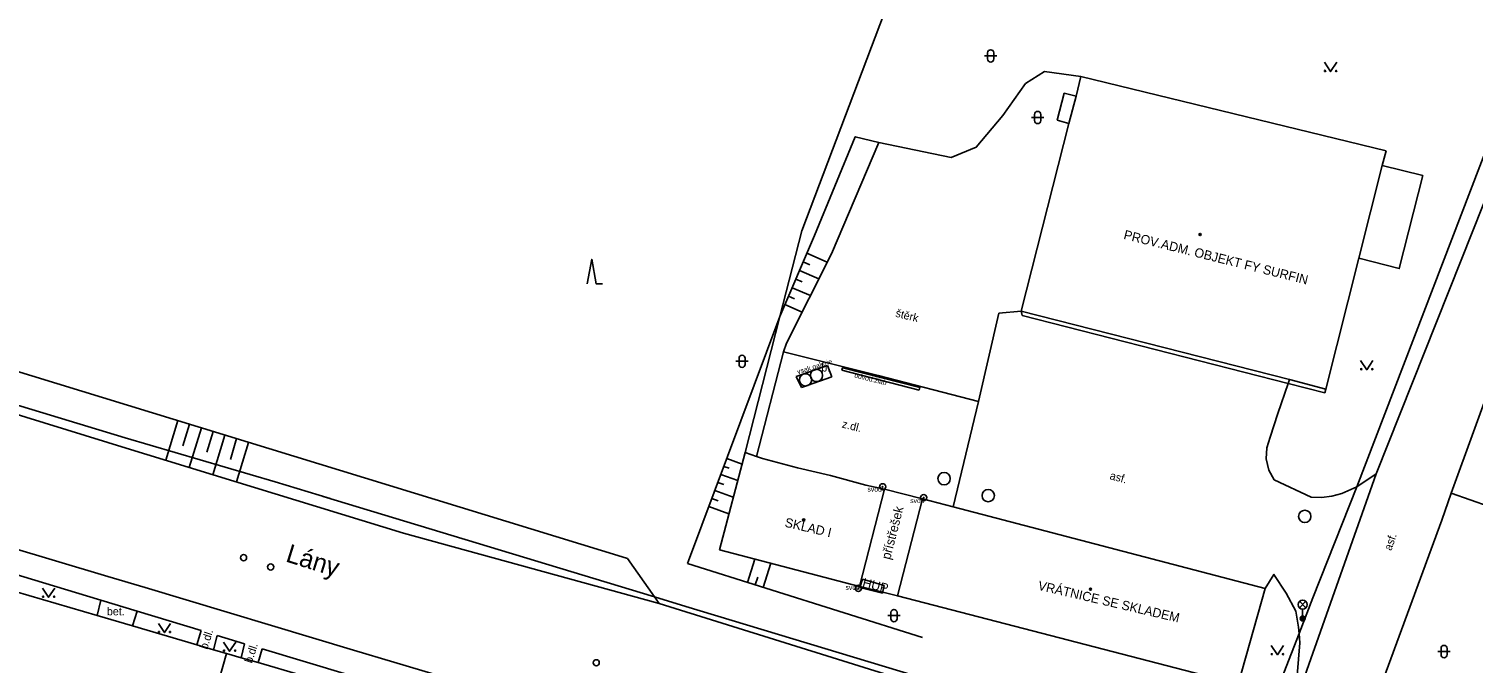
# Model space of a CAD drawing. Extents: x -599951 to -598963, y -1164095 to -1162939.
# Drawn here: x -599788.6 to -599671.3, y -1164020.1 to -1163968.6 of the extents above; entities that cross this region are included whole.
import ezdxf

# ---------------------------------------------------------------- set-up
doc = ezdxf.new("R2010")
doc.units = 0
for name, color, linetype in [('Level 1', 7, 'Continuous'), ('Level 10', 7, 'Continuous'), ('Level 11', 7, 'Continuous'), ('Level 14', 7, 'Continuous'), ('Level 15', 7, 'Continuous'), ('Level 24', 7, 'Continuous'), ('Level 25', 7, 'Continuous'), ('Level 27', 7, 'Continuous'), ('Level 28', 7, 'Continuous'), ('Level 33', 7, 'Continuous'), ('Level 36', 7, 'Continuous'), ('Level 39', 7, 'Continuous'), ('Level 40', 7, 'Continuous'), ('Level 41', 7, 'Continuous'), ('Level 42', 7, 'Continuous'), ('Level 43', 7, 'Continuous'), ('Level 49', 7, 'Continuous'), ('Level 5', 7, 'Continuous'), ('Level 51', 7, 'Continuous'), ('Level 6', 7, 'Continuous'), ('Level 7', 7, 'Continuous')]:
    doc.layers.add(name, color=color, linetype=linetype)

msp = doc.modelspace()

# ---------------------------------------------------------------- linework, layer by layer
at = {"layer": 'Level 1'}
msp.add_lwpolyline([(-599689.65, -1164027.23), (-599689.14, -1164026.22), (-599687.7, -1164023.36), (-599687.67, -1164023.31), (-599687.53, -1164023.02), (-599685.47, -1164017.74), (-599684.35, -1164014.85), (-599680.77, -1164005.81)], dxfattribs=at)
msp.add_lwpolyline([(-599689.65, -1164027.23), (-599689.14, -1164026.22), (-599687.7, -1164023.36), (-599687.67, -1164023.31), (-599687.53, -1164023.02), (-599685.47, -1164017.74), (-599684.35, -1164014.85), (-599680.77, -1164005.81)], dxfattribs=at)
at = {"layer": 'Level 10'}
for points in [[(-599679.21, -1164004.78), (-599671.37, -1163985.03), (-599666.71, -1163973.31)], [(-599673.11, -1164006.34), (-599668.49, -1164007.97), (-599659, -1163982.37), (-599663.71, -1163980.55)], [(-599709.87, -1163991.72), (-599711.51, -1163998.9)], [(-599709.87, -1163991.72), (-599708.05, -1163991.55)], [(-599810.03, -1163993.64), (-599780.73, -1164002.68)], [(-599729.53, -1164003.35), (-599727.34, -1163994.87)], [(-599727.34, -1163994.87), (-599719.67, -1163996.79)], [(-599719.67, -1163996.79), (-599711.51, -1163998.9)], [(-599686.36, -1163997.42), (-599687.19, -1163999.88)], [(-599686.26, -1163997.12), (-599686.36, -1163997.42)], [(-599687.19, -1163999.88), (-599687.82, -1164001.78)], [(-599688.1, -1164002.65), (-599687.82, -1164001.78)], [(-599814.13, -1164003.48), (-599810.94, -1164004.47), (-599808.03, -1164005.36), (-599793.61, -1164009.68), (-599790.46, -1164010.63), (-599782.22, -1164013.1), (-599779.2, -1164013.99), (-599762.28, -1164019.08), (-599758.99, -1164020.06), (-599752.18, -1164022.09), (-599749.1, -1164022.99), (-599728.07, -1164029.37), (-599727.87, -1164029.43), (-599724.88, -1164030.34), (-599723.05, -1164030.88), (-599720.11, -1164031.75), (-599715.69, -1164033.11)], [(-599780.73, -1164002.68), (-599758.22, -1164009.59)], [(-599688.14, -1164003.56), (-599688.1, -1164002.65)], [(-599687.94, -1164004.46), (-599688.14, -1164003.56)], [(-599687.5, -1164005.26), (-599687.94, -1164004.46)], [(-599687.5, -1164005.26), (-599684.49, -1164006.66)], [(-599680.77, -1164005.81), (-599682, -1164006.36)], [(-599680.77, -1164005.81), (-599682, -1164006.36)], [(-599679.21, -1164004.78), (-599680.77, -1164005.81)], [(-599679.21, -1164004.78), (-599680.77, -1164005.81)], [(-599683.65, -1164006.68), (-599684.49, -1164006.66)], [(-599682.81, -1164006.58), (-599683.65, -1164006.68)], [(-599682, -1164006.36), (-599682.81, -1164006.58)], [(-599679.94, -1164025.02), (-599673.88, -1164008.52), (-599673.11, -1164006.34)], [(-599758.22, -1164009.59), (-599737.46, -1164015.3)], [(-599737.46, -1164015.3), (-599717.42, -1164021.56), (-599703.11, -1164026.03)]]:
    msp.add_lwpolyline(points, dxfattribs=at)
at = {"layer": 'Level 11'}
for points in [[(-599701.67, -1164025.68), (-599735.28, -1164015.53), (-599734.93, -1164015.64), (-599737.84, -1164014.76), (-599764.73, -1164006.61), (-599764.17, -1164006.78), (-599768.63, -1164005.43), (-599780.82, -1164001.84), (-599795.4, -1163997.44), (-599802.23, -1163995.31), (-599807.23, -1163993.48), (-599810.52, -1163992.9), (-599813.08, -1163992.13), (-599851.66, -1163980.69), (-599860.84, -1163977.91), (-599859.39, -1163978.35), (-599896.02, -1163967.25), (-599909.01, -1163963.35), (-599920.55, -1163959.65), (-599941.4, -1163951.61), (-599950.74, -1163946.63), (-599950.31, -1163946.86), (-599951.12, -1163946.43)], [(-599723.46, -1163986.89), (-599719.62, -1163977.86), (-599713.73, -1163979.09), (-599711.7, -1163978.24), (-599709.54, -1163975.66), (-599707.68, -1163973.07), (-599706.16, -1163972.1), (-599703.19, -1163972.51)], [(-599705.11, -1163976.04), (-599704.55, -1163973.85)], [(-599704.55, -1163973.85), (-599703.59, -1163974.1)], [(-599704.16, -1163976.32), (-599705.11, -1163976.04)], [(-599724.83, -1163985.42), (-599721.52, -1163977.39), (-599719.62, -1163977.86)], [(-599680.62, -1163987.26), (-599677.33, -1163988.1), (-599675.42, -1163980.55), (-599678.71, -1163979.72)], [(-599673.11, -1164006.34), (-599663.71, -1163980.55)], [(-599723.46, -1163986.89), (-599727.1, -1163994.17)], [(-599708.05, -1163991.55), (-599707.97, -1163991.92)], [(-599707.97, -1163991.92), (-599686.36, -1163997.42)], [(-599727.1, -1163994.17), (-599727.34, -1163994.87)], [(-599686.36, -1163997.42), (-599683.38, -1163998.18)], [(-599711.51, -1163998.9), (-599713.57, -1164007.45)], [(-599683.38, -1163998.18), (-599683.3, -1163997.88)], [(-599685.82, -1164023.47), (-599679.21, -1164004.78)], [(-599791.14, -1164012.52), (-599782.8, -1164015.03)], [(-599686.51, -1164014.46), (-599687.52, -1164012.93), (-599688.22, -1164014.09)], [(-599783.09, -1164016.27), (-599789.75, -1164014.31)], [(-599782.8, -1164015.03), (-599783.09, -1164016.27)], [(-599782.8, -1164015.03), (-599779.85, -1164015.91)], [(-599685.82, -1164023.47), (-599685.42, -1164018.49), (-599685.47, -1164017.74), (-599685.51, -1164017.22), (-599685.74, -1164015.93), (-599686.51, -1164014.46)], [(-599685.82, -1164023.47), (-599685.42, -1164018.49), (-599685.47, -1164017.74), (-599685.51, -1164017.22), (-599685.74, -1164015.93), (-599686.51, -1164014.46)], [(-599780.23, -1164017.12), (-599783.09, -1164016.27)], [(-599780.23, -1164017.12), (-599779.85, -1164015.91)], [(-599779.85, -1164015.91), (-599774.66, -1164017.49)], [(-599774.99, -1164018.66), (-599780.23, -1164017.12)], [(-599774.66, -1164017.49), (-599774.99, -1164018.66)], [(-599773.65, -1164019.05), (-599774.99, -1164018.66)], [(-599773.65, -1164019.05), (-599773.34, -1164017.89)], [(-599773.34, -1164017.89), (-599771.12, -1164018.58)], [(-599771.12, -1164018.58), (-599771.39, -1164019.71)], [(-599775.32, -1164029.06), (-599772.58, -1164019.37)], [(-599772.58, -1164019.37), (-599773.65, -1164019.05)], [(-599772.58, -1164019.37), (-599771.39, -1164019.71)], [(-599771.39, -1164019.71), (-599770.01, -1164020.1)], [(-599770.01, -1164020.1), (-599769.7, -1164018.99)], [(-599769.7, -1164018.99), (-599762.76, -1164021.07)], [(-599770.01, -1164020.1), (-599763.03, -1164022.14)]]:
    msp.add_lwpolyline(points, dxfattribs=at)
at = {"layer": 'Level 14'}
for points in [[(-599740.01, -1164011.65), (-599740.09, -1164011.62), (-599826.93, -1163985)], [(-599724.83, -1163985.42), (-599727.65, -1163991.99)], [(-599727.65, -1163991.99), (-599735.07, -1164011.83)], [(-599737.46, -1164015.3), (-599737.84, -1164014.76), (-599740.01, -1164011.65)], [(-599735.07, -1164011.83), (-599735.16, -1164012.06)], [(-599735.16, -1164012.06), (-599716.05, -1164018.06)]]:
    msp.add_lwpolyline(points, dxfattribs=at)
at = {"layer": 'Level 15'}
for points in [[(-599725.45, -1163986.86), (-599723.8, -1163987.57)], [(-599726.05, -1163988.26), (-599724.48, -1163988.93)], [(-599725.75, -1163987.56), (-599725.21, -1163987.79)], [(-599726.35, -1163988.95), (-599725.84, -1163989.17)], [(-599726.94, -1163990.34), (-599726.46, -1163990.55)], [(-599726.64, -1163989.65), (-599725.16, -1163990.28)], [(-599727.24, -1163991.03), (-599725.83, -1163991.64)], [(-599776.55, -1164000.45), (-599777.53, -1164003.66)], [(-599775.59, -1164000.74), (-599776.13, -1164002.49)], [(-599774.63, -1164001.04), (-599775.62, -1164004.25)], [(-599773.68, -1164001.33), (-599774.19, -1164003)], [(-599772.72, -1164001.62), (-599773.71, -1164004.84)], [(-599771.77, -1164001.91), (-599772.28, -1164003.61)], [(-599770.81, -1164002.21), (-599771.79, -1164005.42)], [(-599731.96, -1164003.51), (-599730.72, -1164003.97)], [(-599732.2, -1164004.16), (-599731.77, -1164004.32)], [(-599732.69, -1164005.46), (-599732.21, -1164005.64)], [(-599732.45, -1164004.81), (-599731.07, -1164005.32)], [(-599733.18, -1164006.76), (-599732.65, -1164006.96)], [(-599732.93, -1164006.11), (-599731.43, -1164006.67)], [(-599733.42, -1164007.41), (-599731.78, -1164008.02)], [(-599730.28, -1164013.59), (-599729.69, -1164011.69)], [(-599729, -1164014), (-599728.38, -1164012.03)], [(-599729.64, -1164013.79), (-599729.44, -1164013.15)]]:
    msp.add_lwpolyline(points, dxfattribs=at)
at = {"layer": 'Level 24'}
for points in [[(-599722.56, -1163996.16), (-599722.62, -1163996.34)], [(-599722.62, -1163996.34), (-599716.32, -1163997.96)], [(-599716.28, -1163997.75), (-599722.56, -1163996.16)], [(-599716.32, -1163997.96), (-599716.28, -1163997.75)], [(-599719.3, -1164014.45), (-599721.14, -1164014), (-599721.12, -1164013.93)], [(-599721.12, -1164013.93), (-599720.94, -1164013.33)], [(-599720.94, -1164013.33), (-599719.18, -1164013.84)], [(-599719.18, -1164013.84), (-599719.27, -1164014.31)], [(-599719.29, -1164014.38), (-599719.3, -1164014.45)], [(-599719.27, -1164014.31), (-599719.29, -1164014.38)]]:
    msp.add_lwpolyline(points, dxfattribs=at)
at = {"layer": 'Level 25'}
for centre, radius in [((-599719.29, -1164005.82), 0.25), ((-599719.29, -1164005.82), 0.0303), ((-599715.96, -1164006.7), 0.25), ((-599715.96, -1164006.7), 0.0303), ((-599721.27, -1164014.07), 0.25), ((-599721.27, -1164014.07), 0.0303)]:
    msp.add_circle(centre, radius, dxfattribs=at)
at = {"layer": 'Level 27'}
for centre in [(-599724.67, -1163996.77), (-599725.56, -1163997.14), (-599714.31, -1164005.16), (-599710.72, -1164006.54), (-599685.01, -1164008.22)]:
    msp.add_circle(centre, 0.5, dxfattribs=at)
at = {"layer": 'Level 28'}
for centre in [(-599771.21, -1164011.58), (-599769, -1164012.33), (-599742.56, -1164020.11)]:
    msp.add_circle(centre, 0.25, dxfattribs=at)
at = {"layer": 'Level 33'}
for p, q in [((-599685.44, -1164015.65), (-599684.91, -1164015.12)), ((-599685.44, -1164015.12), (-599684.91, -1164015.65)), ((-599685.18, -1164015.76), (-599685.18, -1164016.51))]:
    msp.add_line(p, q, dxfattribs=at)
for centre, radius in [((-599685.18, -1164015.39), 0.375), ((-599685.18, -1164016.51), 0.2), ((-599685.18, -1164016.51), 0.145), ((-599685.18, -1164016.51), 0.0876)]:
    msp.add_circle(centre, radius, dxfattribs=at)
at = {"layer": 'Level 36'}
for p, q in [((-599710.77, -1163970.58), (-599710.77, -1163971.08)), ((-599710.27, -1163970.58), (-599710.27, -1163971.08)), ((-599711.02, -1163970.83), (-599710.02, -1163970.83)), ((-599707.21, -1163975.83), (-599706.21, -1163975.83)), ((-599706.96, -1163975.58), (-599706.96, -1163976.08)), ((-599706.46, -1163975.58), (-599706.46, -1163976.08)), ((-599730.96, -1163995.38), (-599730.96, -1163995.88)), ((-599730.46, -1163995.38), (-599730.46, -1163995.88)), ((-599731.21, -1163995.63), (-599730.21, -1163995.63)), ((-599718.88, -1164016.28), (-599717.88, -1164016.28)), ((-599718.63, -1164016.03), (-599718.63, -1164016.53)), ((-599718.13, -1164016.03), (-599718.13, -1164016.53)), ((-599674.19, -1164019.2), (-599673.19, -1164019.2)), ((-599673.94, -1164018.95), (-599673.94, -1164019.45)), ((-599673.44, -1164018.95), (-599673.44, -1164019.45))]:
    msp.add_line(p, q, dxfattribs=at)
for points in [[(-599683.41, -1163971.35), (-599682.91, -1163972.1), (-599682.41, -1163971.35)], [(-599743.31, -1163989.34), (-599742.93, -1163987.34), (-599742.56, -1163989.34), (-599742.06, -1163989.34)], [(-599680.47, -1163995.57), (-599679.97, -1163996.32), (-599679.47, -1163995.57)], [(-599787.54, -1164014.04), (-599787.04, -1164014.79), (-599786.54, -1164014.04)], [(-599778.13, -1164016.91), (-599777.63, -1164017.66), (-599777.13, -1164016.91)], [(-599772.84, -1164018.43), (-599772.34, -1164019.18), (-599771.84, -1164018.43)], [(-599687.73, -1164018.71), (-599687.23, -1164019.46), (-599686.73, -1164018.71)]]:
    msp.add_lwpolyline(points, dxfattribs=at)
for centre in [(-599683.36, -1163972.05), (-599682.46, -1163972.05), (-599680.42, -1163996.27), (-599679.52, -1163996.27), (-599787.49, -1164014.74), (-599786.59, -1164014.74), (-599778.08, -1164017.61), (-599777.18, -1164017.61), (-599772.79, -1164019.13), (-599771.89, -1164019.13), (-599687.68, -1164019.41), (-599686.78, -1164019.41)]:
    msp.add_circle(centre, 0.05, dxfattribs=at)
for centre, start, end in [((-599710.52, -1163970.58), 0, 180), ((-599710.52, -1163971.08), 180, 0), ((-599706.71, -1163975.58), 0, 180), ((-599706.71, -1163976.08), 180, 0), ((-599730.71, -1163995.38), 0, 180), ((-599730.71, -1163995.88), 180, 0), ((-599718.38, -1164016.03), 0, 180), ((-599718.38, -1164016.53), 180, 0), ((-599673.69, -1164018.95), 0, 180), ((-599673.69, -1164019.45), 180, 0)]:
    msp.add_arc(centre, 0.25, start, end, dxfattribs=at)
at = {"layer": 'Level 39'}
for centre, radius in [((-599693.51, -1163985.33), 0.09), ((-599693.51, -1163985.33), 0.0398), ((-599725.71, -1164008.52), 0.09), ((-599725.71, -1164008.52), 0.0398), ((-599702.41, -1164014.13), 0.09), ((-599702.41, -1164014.13), 0.0398)]:
    msp.add_circle(centre, radius, dxfattribs=at)
at = {"layer": 'Level 43'}
for points in [[(-599723.78, -1163995.97), (-599726.32, -1163996.85)], [(-599723.43, -1163996.9), (-599723.78, -1163995.97)], [(-599726.32, -1163996.85), (-599725.88, -1163997.75)], [(-599725.88, -1163997.75), (-599723.43, -1163996.9)]]:
    msp.add_lwpolyline(points, dxfattribs=at)
at = {"layer": 'Level 5'}
for points in [[(-599703.19, -1163972.51), (-599703.59, -1163974.1), (-599704.16, -1163976.32)], [(-599703.19, -1163972.51), (-599678.41, -1163978.54)], [(-599704.16, -1163976.32), (-599708.05, -1163991.55)], [(-599678.41, -1163978.54), (-599678.71, -1163979.72)], [(-599678.71, -1163979.72), (-599680.62, -1163987.26)], [(-599680.62, -1163987.26), (-599683.3, -1163997.88)], [(-599708.05, -1163991.55), (-599686.26, -1163997.12), (-599683.3, -1163997.88)], [(-599732.55, -1164010.94), (-599730.47, -1164003.04)], [(-599730.47, -1164003.04), (-599729.53, -1164003.35), (-599729.06, -1164003.51)], [(-599726.21, -1164004.28), (-599729.06, -1164003.51)], [(-599726.21, -1164004.28), (-599723.54, -1164004.9)], [(-599720.67, -1164005.68), (-599723.54, -1164004.9)], [(-599720.67, -1164005.68), (-599719.14, -1164006)], [(-599719.14, -1164006), (-599721.18, -1164013.91)], [(-599716.06, -1164006.8), (-599718.09, -1164014.68)], [(-599716.06, -1164006.8), (-599713.57, -1164007.45), (-599688.22, -1164014.09)], [(-599721.18, -1164013.91), (-599732.55, -1164010.94)], [(-599688.22, -1164014.09), (-599690.42, -1164021.84)], [(-599718.09, -1164014.68), (-599690.42, -1164021.84)]]:
    msp.add_lwpolyline(points, dxfattribs=at)
at = {"layer": 'Level 51'}
msp.add_lwpolyline([(-599667.63, -1163971.54), (-599672.31, -1163983.73), (-599680.77, -1164005.81)], dxfattribs=at)
msp.add_lwpolyline([(-599667.63, -1163971.54), (-599672.31, -1163983.73), (-599680.77, -1164005.81)], dxfattribs=at)
at = {"layer": 'Level 6'}
for points in [[(-599726.21, -1164004.28), (-599729.06, -1164003.51)], [(-599720.67, -1164005.68), (-599723.54, -1164004.9)], [(-599719.14, -1164006), (-599716.06, -1164006.8)], [(-599721.18, -1164013.91), (-599721.12, -1164013.93)], [(-599721.12, -1164013.93), (-599719.29, -1164014.38)], [(-599719.29, -1164014.38), (-599718.09, -1164014.68)]]:
    msp.add_lwpolyline(points, dxfattribs=at)
at = {"layer": 'Level 7'}
for points in [[(-599725.87, -1163985.03), (-599714.24, -1163954.35)], [(-599725.87, -1163985.03), (-599727.65, -1163991.99)], [(-599727.65, -1163991.99), (-599730.47, -1164003.04)], [(-599718.09, -1164014.68), (-599719.29, -1164014.38)]]:
    msp.add_lwpolyline(points, dxfattribs=at)

# ---------------------------------------------------------------- texts
at = {"layer": 'Level 40'}
for s, rotation, p in [('štěrk', 346, (-599718.3, -1163992)), ('z.dl.', 346, (-599722.65, -1164001)), ('asf.', 345, (-599700.9, -1164005.19)), ('asf.', 71, (-599677.98, -1164011.05)), ('b.dl.', 72.34, (-599774.16, -1164019.07)), ('b.dl.', 72.34, (-599770.53, -1164020.19))]:
    msp.add_text(s, height=0.65, rotation=rotation, dxfattribs=at).set_placement(p)
for s, p in [('b.', (-599724.28, -1163996.46)), ('bet.', (-599782.31, -1164016.26))]:
    msp.add_text(s, height=0.65, dxfattribs=at).set_placement(p)
at = {"layer": 'Level 41'}
for s, rotation, p in [('PROV.ADM. OBJEKT FY SURFIN', 346, (-599699.77, -1163985.68)), ('SKLAD I', 346.8615, (-599727.3, -1164009.05)), ('VRÁTNICE SE SKLADEM', 346.8615, (-599706.73, -1164014.17))]:
    msp.add_text(s, height=0.75, rotation=rotation, dxfattribs=at).set_placement(p)
at = {"layer": 'Level 42'}
for s, height, rotation, p in [('vsak.galerie', 0.4, 17.5679, (-599726.17, -1163996.69)), ('odvod.žlab', 0.4, 345.9896, (-599721.62, -1163996.94)), ('přístřešek', 0.75, 75.5512, (-599718.69, -1164011.78)), ('HUP', 0.75, 346, (-599720.99, -1164013.94))]:
    msp.add_text(s, height=height, rotation=rotation, dxfattribs=at).set_placement(p)
for p in [(-599720.53, -1164006.21), (-599717.06, -1164007.14), (-599722.31, -1164014.19)]:
    msp.add_text('svod', height=0.4, dxfattribs=at).set_placement(p)
at = {"layer": 'Level 49'}
msp.add_text('Lány', height=1.5, rotation=342.74, dxfattribs=at).set_placement((-599767.86, -1164011.87))

doc.saveas('drawing.dxf')
